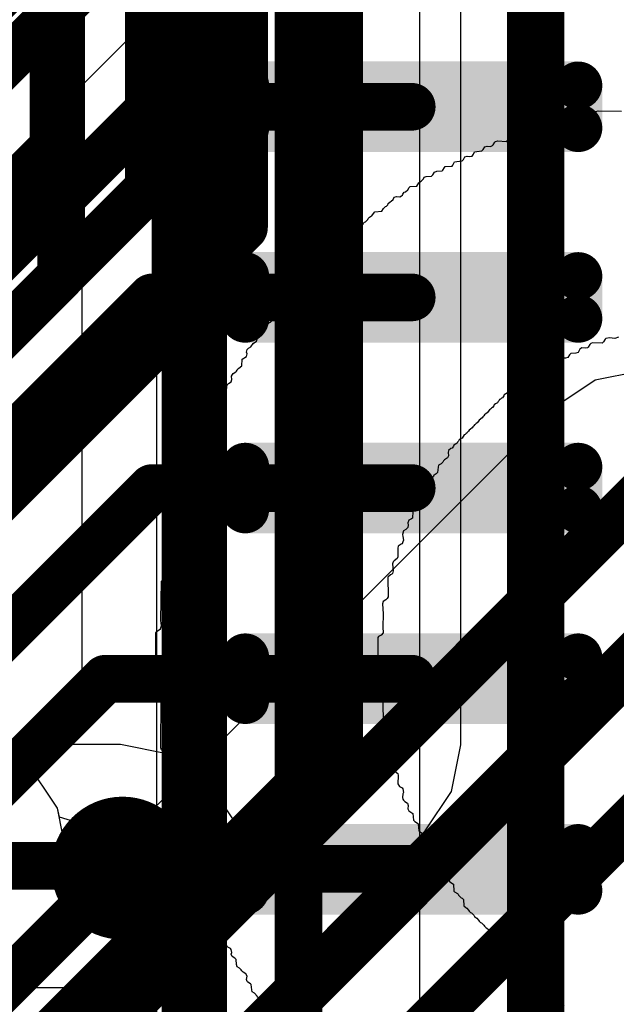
# Model space of a CAD drawing. Header units: millimetres. Extents: x -2 to 68, y -2 to 27.4.
# Tile 508 of 594: x 58.2 to 59.5, y 8.2 to 10.3. Entities that reach past the tile are written whole.
import ezdxf

# ---------------------------------------------------------------- set-up
doc = ezdxf.new("R2010")
doc.units = ezdxf.units.MM
for name, color, linetype in [('BottomLayer', 5, 'Continuous'), ('BottomPaste', 16, 'Continuous'), ('BottomSolder', 6, 'Continuous'), ('DrillGuide', 244, 'Continuous'), ('Mechanical10', 56, 'Continuous'), ('Mechanical6', 56, 'Continuous'), ('MidLayer1', 16, 'Continuous'), ('MidLayer2', 76, 'Continuous'), ('MidLayer3', 90, 'Continuous'), ('MidLayer4', 156, 'Continuous'), ('MidLayer5', 130, 'Continuous'), ('MidLayer6', 216, 'Continuous'), ('MidLayer7', 6, 'Continuous'), ('MidLayer8', 54, 'Continuous'), ('MultiLayer', 9, 'Continuous'), ('TopLayer', 1, 'Continuous'), ('TopSolder', 216, 'Continuous'), ('ViaHoleLayer', 16, 'Continuous')]:
    doc.layers.add(name, color=color, linetype=linetype)

# ---------------------------------------------------------------- blocks, each defined once
blk = doc.blocks.new('DF40C_80DP_0_4V_51__F_________1_B_291')
at = {"layer": 'BottomLayer', "const_width": 0.0504}
for points in [[(2.5302, -0.9404, 1), (2.5805, -0.9404, 1)], [(2.6195, -0.9404, 1), (2.6698, -0.9404, 1)], [(2.9302, -0.9404, 1), (2.9805, -0.9404, 1)], [(3.0195, -0.9404, 1), (3.0698, -0.9404, 1)], [(3.3302, -0.9404, 1), (3.3805, -0.9404, 1)], [(3.4195, -0.9404, 1), (3.4698, -0.9404, 1)], [(3.7302, -0.9404, 1), (3.7805, -0.9404, 1)], [(3.8195, -0.9404, 1), (3.8698, -0.9404, 1)], [(4.1302, -0.9404, 1), (4.1805, -0.9404, 1)], [(4.2195, -0.9404, 1), (4.2698, -0.9404, 1)], [(2.5302, -1.6396, 1), (2.5805, -1.6396, 1)], [(2.6195, -1.6396, 1), (2.6698, -1.6396, 1)], [(2.9302, -1.6396, 1), (2.9805, -1.6396, 1)], [(3.0195, -1.6396, 1), (3.0698, -1.6396, 1)], [(3.3302, -1.6396, 1), (3.3805, -1.6396, 1)], [(3.4195, -1.6396, 1), (3.4698, -1.6396, 1)], [(3.7302, -1.6396, 1), (3.7805, -1.6396, 1)], [(3.8195, -1.6396, 1), (3.8698, -1.6396, 1)], [(4.1302, -1.6396, 1), (4.1805, -1.6396, 1)], [(4.2195, -1.6396, 1), (4.2698, -1.6396, 1)]]:
    blk.add_lwpolyline(points, format="xyb", close=True, dxfattribs=at)
at = {"layer": 'BottomLayer'}
for points in [[(2.5554, -0.89), (2.5554, -1.69), (2.6446, -0.89), (2.6446, -1.69)], [(2.9554, -0.89), (2.9554, -1.69), (3.0446, -0.89), (3.0446, -1.69)], [(3.3554, -0.89), (3.3554, -1.69), (3.4446, -0.89), (3.4446, -1.69)], [(3.7554, -0.89), (3.7554, -1.69), (3.8446, -0.89), (3.8446, -1.69)], [(4.1554, -0.89), (4.1554, -1.69), (4.2446, -0.89), (4.2446, -1.69)], [(2.505, -0.9404), (2.505, -1.6396), (2.695, -0.9404), (2.695, -1.6396)], [(2.905, -0.9404), (2.905, -1.6396), (3.095, -0.9404), (3.095, -1.6396)], [(3.305, -0.9404), (3.305, -1.6396), (3.495, -0.9404), (3.495, -1.6396)], [(3.705, -0.9404), (3.705, -1.6396), (3.895, -0.9404), (3.895, -1.6396)], [(4.105, -0.9404), (4.105, -1.6396), (4.295, -0.9404), (4.295, -1.6396)]]:
    blk.add_solid(points, dxfattribs=at)
at = {"layer": 'BottomPaste', "const_width": 0.0504}
for points in [[(2.5302, -0.9404, 1), (2.5805, -0.9404, 1)], [(2.6195, -0.9404, 1), (2.6698, -0.9404, 1)], [(2.9302, -0.9404, 1), (2.9805, -0.9404, 1)], [(3.0195, -0.9404, 1), (3.0698, -0.9404, 1)], [(3.3302, -0.9404, 1), (3.3805, -0.9404, 1)], [(3.4195, -0.9404, 1), (3.4698, -0.9404, 1)], [(3.7302, -0.9404, 1), (3.7805, -0.9404, 1)], [(3.8195, -0.9404, 1), (3.8698, -0.9404, 1)], [(4.1302, -0.9404, 1), (4.1805, -0.9404, 1)], [(4.2195, -0.9404, 1), (4.2698, -0.9404, 1)], [(2.5302, -1.6396, 1), (2.5805, -1.6396, 1)], [(2.6195, -1.6396, 1), (2.6698, -1.6396, 1)], [(2.9302, -1.6396, 1), (2.9805, -1.6396, 1)], [(3.0195, -1.6396, 1), (3.0698, -1.6396, 1)], [(3.3302, -1.6396, 1), (3.3805, -1.6396, 1)], [(3.4195, -1.6396, 1), (3.4698, -1.6396, 1)], [(3.7302, -1.6396, 1), (3.7805, -1.6396, 1)], [(3.8195, -1.6396, 1), (3.8698, -1.6396, 1)], [(4.1302, -1.6396, 1), (4.1805, -1.6396, 1)], [(4.2195, -1.6396, 1), (4.2698, -1.6396, 1)]]:
    blk.add_lwpolyline(points, format="xyb", close=True, dxfattribs=at)
at = {"layer": 'BottomPaste'}
for points in [[(2.5554, -0.89), (2.5554, -1.69), (2.6446, -0.89), (2.6446, -1.69)], [(2.9554, -0.89), (2.9554, -1.69), (3.0446, -0.89), (3.0446, -1.69)], [(3.3554, -0.89), (3.3554, -1.69), (3.4446, -0.89), (3.4446, -1.69)], [(3.7554, -0.89), (3.7554, -1.69), (3.8446, -0.89), (3.8446, -1.69)], [(4.1554, -0.89), (4.1554, -1.69), (4.2446, -0.89), (4.2446, -1.69)], [(2.505, -0.9404), (2.505, -1.6396), (2.695, -0.9404), (2.695, -1.6396)], [(2.905, -0.9404), (2.905, -1.6396), (3.095, -0.9404), (3.095, -1.6396)], [(3.305, -0.9404), (3.305, -1.6396), (3.495, -0.9404), (3.495, -1.6396)], [(3.705, -0.9404), (3.705, -1.6396), (3.895, -0.9404), (3.895, -1.6396)], [(4.105, -0.9404), (4.105, -1.6396), (4.295, -0.9404), (4.295, -1.6396)]]:
    blk.add_solid(points, dxfattribs=at)
at = {"layer": 'BottomSolder', "const_width": 0.0504}
for points in [[(2.5302, -0.9404, 1), (2.5805, -0.9404, 1)], [(2.6195, -0.9404, 1), (2.6698, -0.9404, 1)], [(2.9302, -0.9404, 1), (2.9805, -0.9404, 1)], [(3.0195, -0.9404, 1), (3.0698, -0.9404, 1)], [(3.3302, -0.9404, 1), (3.3805, -0.9404, 1)], [(3.4195, -0.9404, 1), (3.4698, -0.9404, 1)], [(3.7302, -0.9404, 1), (3.7805, -0.9404, 1)], [(3.8195, -0.9404, 1), (3.8698, -0.9404, 1)], [(4.1302, -0.9404, 1), (4.1805, -0.9404, 1)], [(4.2195, -0.9404, 1), (4.2698, -0.9404, 1)], [(2.5302, -1.6396, 1), (2.5805, -1.6396, 1)], [(2.6195, -1.6396, 1), (2.6698, -1.6396, 1)], [(2.9302, -1.6396, 1), (2.9805, -1.6396, 1)], [(3.0195, -1.6396, 1), (3.0698, -1.6396, 1)], [(3.3302, -1.6396, 1), (3.3805, -1.6396, 1)], [(3.4195, -1.6396, 1), (3.4698, -1.6396, 1)], [(3.7302, -1.6396, 1), (3.7805, -1.6396, 1)], [(3.8195, -1.6396, 1), (3.8698, -1.6396, 1)], [(4.1302, -1.6396, 1), (4.1805, -1.6396, 1)], [(4.2195, -1.6396, 1), (4.2698, -1.6396, 1)]]:
    blk.add_lwpolyline(points, format="xyb", close=True, dxfattribs=at)
at = {"layer": 'BottomSolder'}
for points in [[(2.5554, -0.89), (2.5554, -1.69), (2.6446, -0.89), (2.6446, -1.69)], [(2.9554, -0.89), (2.9554, -1.69), (3.0446, -0.89), (3.0446, -1.69)], [(3.3554, -0.89), (3.3554, -1.69), (3.4446, -0.89), (3.4446, -1.69)], [(3.7554, -0.89), (3.7554, -1.69), (3.8446, -0.89), (3.8446, -1.69)], [(4.1554, -0.89), (4.1554, -1.69), (4.2446, -0.89), (4.2446, -1.69)], [(2.505, -0.9404), (2.505, -1.6396), (2.695, -0.9404), (2.695, -1.6396)], [(2.905, -0.9404), (2.905, -1.6396), (3.095, -0.9404), (3.095, -1.6396)], [(3.305, -0.9404), (3.305, -1.6396), (3.495, -0.9404), (3.495, -1.6396)], [(3.705, -0.9404), (3.705, -1.6396), (3.895, -0.9404), (3.895, -1.6396)], [(4.105, -0.9404), (4.105, -1.6396), (4.295, -0.9404), (4.295, -1.6396)]]:
    blk.add_solid(points, dxfattribs=at)
at = {"layer": 'Mechanical10', "const_width": 0.12}
blk.add_lwpolyline([(8.86, -1.03), (-8.86, -1.03)], dxfattribs=at)
at = {"layer": 'Mechanical6', "const_width": 0.05}
blk.add_lwpolyline([(8.395, -1.79), (-8.395, -1.79)], dxfattribs=at)

msp = doc.modelspace()

# ---------------------------------------------------------------- linework, layer by layer
at = {"layer": 'BottomLayer', "const_width": 0.1}
for points in [[(58.0346, 10.0446), (58.49, 10.5)], [(57.7616, 9.3716), (58.49, 10.1)], [(58.49, 10.1), (59.035, 10.1)], [(57.9616, 9.1716), (58.49, 9.7)], [(58.49, 9.7), (59.035, 9.7)], [(57.3528, 8.1628), (58.49, 9.3)], [(58.49, 9.3), (59.035, 9.3)], [(57.5593, 8.0672), (58.3921, 8.9)], [(58.3921, 8.9), (58.49, 8.9)], [(58.49, 8.9), (59.035, 8.9)], [(57.8, 7.8744), (58.4281, 8.5025)], [(58.4281, 8.5025), (58.4293, 8.5013)], [(58.4293, 8.5013), (59.0337, 8.5013)], [(59.0337, 8.5013), (59.035, 8.5)]]:
    msp.add_lwpolyline(points, dxfattribs=at)
at = {"layer": 'BottomLayer'}
for points, const_width in [([(58.465, 10.1, 1), (58.515, 10.1, 1)], 0.05), ([(58.465, 10.1, 1), (58.515, 10.1, 1)], 0.05), ([(59.01, 10.1, 1), (59.06, 10.1, 1)], 0.05), ([(58.465, 9.7, 1), (58.515, 9.7, 1)], 0.05), ([(58.465, 9.7, 1), (58.515, 9.7, 1)], 0.05), ([(59.01, 9.7, 1), (59.06, 9.7, 1)], 0.05), ([(58.465, 9.3, 1), (58.515, 9.3, 1)], 0.05), ([(58.465, 9.3, 1), (58.515, 9.3, 1)], 0.05), ([(59.01, 9.3, 1), (59.06, 9.3, 1)], 0.05), ([(58.3671, 8.9, 1), (58.4171, 8.9, 1)], 0.05), ([(58.3671, 8.9, 1), (58.4171, 8.9, 1)], 0.05), ([(58.465, 8.9, 1), (58.515, 8.9, 1)], 0.05), ([(58.465, 8.9, 1), (58.515, 8.9, 1)], 0.05), ([(59.01, 8.9, 1), (59.06, 8.9, 1)], 0.05), ([(58.3531, 8.5025, 1), (58.5031, 8.5025, 1)], 0.15), ([(58.4031, 8.5025, 1), (58.4531, 8.5025, 1)], 0.05), ([(58.4031, 8.5025, 1), (58.4531, 8.5025, 1)], 0.05), ([(58.4043, 8.5013, 1), (58.4543, 8.5013, 1)], 0.05), ([(58.4043, 8.5013, 1), (58.4543, 8.5013, 1)], 0.05), ([(59.0087, 8.5013, 1), (59.0587, 8.5013, 1)], 0.05), ([(59.0087, 8.5013, 1), (59.0587, 8.5013, 1)], 0.05), ([(59.01, 8.5, 1), (59.06, 8.5, 1)], 0.05)]:
    msp.add_lwpolyline(points, format="xyb", close=True, dxfattribs=dict(at, const_width=const_width))
at = {"layer": 'DrillGuide', "const_width": 0.05}
msp.add_lwpolyline([(58.4031, 8.5025, 1), (58.4531, 8.5025, 1)], format="xyb", close=True, dxfattribs=at)
at = {"layer": 'MidLayer1'}
for p, q in [((58.2254, 8.728), (58.1262, 8.7943)), ((58.2917, 8.6287), (58.2254, 8.728)), ((58.315, 8.5117), (58.2917, 8.6287)), ((58.2917, 8.3946), (58.315, 8.5117)), ((58.2254, 8.2954), (58.2917, 8.3946)), ((58.1262, 8.2291), (58.2254, 8.2954))]:
    msp.add_line(p, q, dxfattribs=at)
at = {"layer": 'MidLayer2'}
for p, q in [((57.3931, 9.1951), (58.8334, 10.6354)), ((59.5175, 9.5459), (59.4199, 9.5265)), ((59.4199, 9.5265), (59.3372, 9.4712)), ((59.3372, 9.4712), (58.4334, 8.5674)), ((58.2254, 8.728), (58.1262, 8.7943)), ((58.4579, 7.5297), (59.6707, 8.7426)), ((58.2917, 8.6287), (58.2254, 8.728)), ((58.2956, 8.6092), (58.2917, 8.6287)), ((58.4334, 8.5674), (58.2956, 8.6092))]:
    msp.add_line(p, q, dxfattribs=at)
at = {"layer": 'MidLayer2', "const_width": 0.1}
for points in [[(57.2129, 9.3754), (58.6532, 10.8157)], [(58.1764, 7.9499), (59.5175, 9.291)], [(58.2777, 7.71), (59.632, 9.0644)]]:
    msp.add_lwpolyline(points, dxfattribs=at)
at = {"layer": 'MidLayer3', "const_width": 0.1}
for points in [[(58.299, 9.745), (58.299, 15.181)], [(58.539, 9.6456), (58.539, 15.0816)], [(55.4364, 6.8824), (58.299, 9.745)], [(55.5358, 6.6424), (58.539, 9.6456)], [(56.1107, 5.5567), (59.8118, 9.2578)], [(56.2347, 5.3413), (60.045, 9.1516)]]:
    msp.add_lwpolyline(points, dxfattribs=at)
at = {"layer": 'MidLayer3', "const_width": 0.05}
for points in [[(58.274, 9.745, 1), (58.324, 9.745, 1)], [(58.274, 9.745, 1), (58.324, 9.745, 1)], [(58.514, 9.6456, 1), (58.564, 9.6456, 1)], [(58.514, 9.6456, 1), (58.564, 9.6456, 1)]]:
    msp.add_lwpolyline(points, format="xyb", close=True, dxfattribs=at)
at = {"layer": 'MidLayer4'}
for p, q in [((58.4235, 8.762), (58.1745, 8.762)), ((58.521, 8.7426), (58.4235, 8.762)), ((58.6037, 8.6873), (58.521, 8.7426)), ((58.6083, 8.6827), (58.6037, 8.6873)), ((58.6636, 8.6), (58.6083, 8.6827)), ((58.683, 8.5025), (58.6636, 8.6)), ((58.6636, 8.405), (58.683, 8.5025)), ((58.6083, 8.3223), (58.6636, 8.405)), ((58.5256, 8.267), (58.6083, 8.3223)), ((58.4281, 8.2476), (58.5256, 8.267)), ((58.1608, 8.2522), (58.405, 8.2522)), ((58.405, 8.2522), (58.4281, 8.2476))]:
    msp.add_line(p, q, dxfattribs=at)
for points, const_width in [([(58.3531, 8.5025, 1), (58.5031, 8.5025, 1)], 0.15), ([(58.3985, 8.5071, 1), (58.4485, 8.5071, 1)], 0.05), ([(58.3985, 8.5071, 1), (58.4485, 8.5071, 1)], 0.05), ([(58.4031, 8.5025, 1), (58.4531, 8.5025, 1)], 0.05)]:
    msp.add_lwpolyline(points, format="xyb", close=True, dxfattribs=dict(at, const_width=const_width))
at = {"layer": 'MidLayer4', "const_width": 0.1}
for points in [[(58.0137, 8.5071), (58.4235, 8.5071)], [(58.4235, 8.5071), (58.4281, 8.5025)]]:
    msp.add_lwpolyline(points, dxfattribs=at)
at = {"layer": 'MidLayer5'}
for p, q in [((58.3423, 16.6219), (58.3423, 8.7816)), ((59.0521, 6.8629), (59.0521, 11.1464)), ((58.2153, 8.7347), (58.1262, 8.7943)), ((58.3423, 8.7816), (58.2656, 8.7464)), ((58.2656, 8.7464), (58.2153, 8.7347))]:
    msp.add_line(p, q, dxfattribs=at)
at = {"layer": 'MidLayer5', "const_width": 0.1}
for points in [[(58.7972, 4.4722), (58.7972, 16.8104)], [(58.5972, 4.555), (58.5972, 16.7275)]]:
    msp.add_lwpolyline(points, dxfattribs=at)
at = {"layer": 'MidLayer6'}
for p, q in [((59.1379, 8.761), (59.1379, 10.6044)), ((59.1185, 8.6634), (59.1379, 8.761)), ((59.0632, 8.5807), (59.1185, 8.6634)), ((56.9955, 6.5129), (59.0632, 8.5807))]:
    msp.add_line(p, q, dxfattribs=at)
at = {"layer": 'MidLayer6', "const_width": 0.1}
for points in [[(58.283, 10.0123), (58.283, 12.783)], [(58.483, 9.9295), (58.483, 12.405)], [(58.683, 9.8466), (58.683, 12.11)], [(58.883, 8.761), (58.883, 10.71)], [(57.6957, 9.425), (58.283, 10.0123)], [(57.7785, 9.225), (58.483, 9.9295)], [(57.8614, 9.025), (58.683, 9.8466)], [(56.8152, 6.6932), (58.883, 8.761)]]:
    msp.add_lwpolyline(points, dxfattribs=at)
at = {"layer": 'MidLayer6', "const_width": 0.05}
for points in [[(58.258, 10.0123, 1), (58.308, 10.0123, 1)], [(58.258, 10.0123, 1), (58.308, 10.0123, 1)], [(58.458, 9.9295, 1), (58.508, 9.9295, 1)], [(58.458, 9.9295, 1), (58.508, 9.9295, 1)], [(58.658, 9.8466, 1), (58.708, 9.8466, 1)], [(58.658, 9.8466, 1), (58.708, 9.8466, 1)], [(58.858, 8.761, 1), (58.908, 8.761, 1)], [(58.858, 8.761, 1), (58.908, 8.761, 1)]]:
    msp.add_lwpolyline(points, format="xyb", close=True, dxfattribs=at)
at = {"layer": 'MidLayer7'}
for p, q in [((58.2254, 8.728), (58.1262, 8.7943)), ((58.2917, 8.6287), (58.2254, 8.728)), ((58.315, 8.5117), (58.2917, 8.6287)), ((58.2917, 8.3946), (58.315, 8.5117)), ((58.2254, 8.2954), (58.2917, 8.3946)), ((58.1262, 8.2291), (58.2254, 8.2954))]:
    msp.add_line(p, q, dxfattribs=at)
at = {"layer": 'MidLayer8'}
for p, q in [((58.2254, 8.728), (58.1262, 8.7943)), ((58.2917, 8.6287), (58.2254, 8.728)), ((58.315, 8.5117), (58.2917, 8.6287)), ((58.2917, 8.3946), (58.315, 8.5117)), ((58.2254, 8.2954), (58.2917, 8.3946)), ((58.1262, 8.2291), (58.2254, 8.2954))]:
    msp.add_line(p, q, dxfattribs=at)
at = {"layer": 'MultiLayer', "const_width": 0.15}
msp.add_lwpolyline([(58.3531, 8.5025, 1), (58.5031, 8.5025, 1)], format="xyb", close=True, dxfattribs=at)
at = {"layer": 'TopLayer'}
msp.add_line((58.5, 3.892), (58.5, 12.9467), dxfattribs=at)
at = {"layer": 'TopSolder'}
for p, q in [((59.415, 10.0814), (59.4177, 10.0841)), ((59.4177, 10.0841), (59.4188, 10.0863)), ((59.4188, 10.0863), (59.4216, 10.0902)), ((59.4216, 10.0902), (59.426, 10.0913)), ((59.426, 10.0913), (59.475, 10.0907)), ((59.329, 10.0593), (59.3329, 10.0621)), ((59.3329, 10.0621), (59.3362, 10.0676)), ((59.3362, 10.0676), (59.3389, 10.0703)), ((59.3389, 10.0703), (59.3593, 10.0698)), ((59.3593, 10.0698), (59.3632, 10.0714)), ((59.3632, 10.0714), (59.3648, 10.0731)), ((59.3648, 10.0731), (59.3681, 10.0786)), ((59.3681, 10.0786), (59.3698, 10.0803)), ((59.3698, 10.0803), (59.3742, 10.0814)), ((59.3742, 10.0814), (59.3885, 10.0803)), ((59.3885, 10.0803), (59.415, 10.0814)), ((59.2574, 10.0395), (59.259, 10.0411)), ((59.259, 10.0411), (59.2623, 10.0466)), ((59.2623, 10.0466), (59.264, 10.0483)), ((59.264, 10.0483), (59.2684, 10.0494)), ((59.2684, 10.0494), (59.286, 10.0483)), ((59.286, 10.0483), (59.291, 10.0522)), ((59.291, 10.0522), (59.2943, 10.0577)), ((59.2943, 10.0577), (59.2959, 10.0593)), ((59.2959, 10.0593), (59.3031, 10.0599)), ((59.3031, 10.0599), (59.329, 10.0593)), ((59.2045, 10.0185), (59.2061, 10.0202)), ((59.2061, 10.0202), (59.2094, 10.0257)), ((59.2094, 10.0257), (59.2111, 10.0274)), ((59.2111, 10.0274), (59.2155, 10.0285)), ((59.2155, 10.0285), (59.2331, 10.0274)), ((59.2331, 10.0274), (59.2381, 10.0312)), ((59.2381, 10.0312), (59.2414, 10.0367)), ((59.2414, 10.0367), (59.2431, 10.0384)), ((59.2431, 10.0384), (59.2574, 10.0395)), ((59.1632, 9.9982), (59.1643, 10.0004)), ((59.1643, 10.0004), (59.167, 10.0053)), ((59.167, 10.0053), (59.1714, 10.0064)), ((59.1714, 10.0064), (59.1824, 10.0075)), ((59.1824, 10.0075), (59.1852, 10.0103)), ((59.1852, 10.0103), (59.1885, 10.0158)), ((59.1885, 10.0158), (59.1935, 10.0174)), ((59.1935, 10.0174), (59.2006, 10.0169)), ((59.2006, 10.0169), (59.2045, 10.0185)), ((59.1213, 9.9772), (59.1251, 9.9844)), ((59.1251, 9.9844), (59.1296, 9.9855)), ((59.1296, 9.9855), (59.1406, 9.9866)), ((59.1406, 9.9866), (59.1433, 9.9893)), ((59.1433, 9.9893), (59.1466, 9.9949)), ((59.1466, 9.9949), (59.1516, 9.9965)), ((59.1516, 9.9965), (59.156, 9.9954)), ((59.156, 9.9954), (59.1615, 9.9965)), ((59.1615, 9.9965), (59.1632, 9.9982)), ((59.0794, 9.9574), (59.0827, 9.9629)), ((59.0827, 9.9629), (59.0877, 9.9646)), ((59.0877, 9.9646), (59.0987, 9.9657)), ((59.0987, 9.9657), (59.1004, 9.9673)), ((59.1004, 9.9673), (59.1037, 9.9728)), ((59.1037, 9.9728), (59.1053, 9.9745)), ((59.1053, 9.9745), (59.1196, 9.9756)), ((59.1196, 9.9756), (59.1213, 9.9772)), ((59.0458, 9.9337), (59.0502, 9.9403)), ((59.0502, 9.9403), (59.0524, 9.9425)), ((59.0524, 9.9425), (59.0546, 9.9436)), ((59.0546, 9.9436), (59.0596, 9.9486)), ((59.0596, 9.9486), (59.0612, 9.9524)), ((59.0612, 9.9524), (59.0656, 9.9535)), ((59.0656, 9.9535), (59.0767, 9.9546)), ((59.0767, 9.9546), (59.0794, 9.9574)), ((59.0155, 9.9144), (59.0166, 9.9166)), ((59.0166, 9.9166), (59.0194, 9.9205)), ((59.0194, 9.9205), (59.0216, 9.9216)), ((59.0216, 9.9216), (59.0265, 9.9254)), ((59.0265, 9.9254), (59.0298, 9.9309)), ((59.0298, 9.9309), (59.0315, 9.9326)), ((59.0315, 9.9326), (59.0458, 9.9337)), ((58.9846, 9.8946), (58.9857, 9.8968)), ((58.9857, 9.8968), (58.9896, 9.9006)), ((58.9896, 9.9006), (58.9918, 9.9017)), ((58.9918, 9.9017), (58.9957, 9.9056)), ((58.9957, 9.9056), (58.9984, 9.9106)), ((58.9984, 9.9106), (59.0028, 9.9117)), ((59.0028, 9.9117), (59.01, 9.9111)), ((59.01, 9.9111), (59.0138, 9.9128)), ((59.0138, 9.9128), (59.0155, 9.9144)), ((58.9527, 9.8736), (58.9576, 9.8797)), ((58.9576, 9.8797), (58.972, 9.8808)), ((58.972, 9.8808), (58.9758, 9.8869)), ((58.9758, 9.8869), (58.9797, 9.8907)), ((58.9797, 9.8907), (58.9819, 9.8918)), ((58.9819, 9.8918), (58.9846, 9.8946)), ((58.9329, 9.8538), (58.934, 9.856)), ((58.934, 9.856), (58.9356, 9.8577)), ((58.9356, 9.8577), (58.9378, 9.8588)), ((58.9378, 9.8588), (58.9428, 9.8637)), ((58.9428, 9.8637), (58.9439, 9.8659)), ((58.9439, 9.8659), (58.9466, 9.8687)), ((58.9466, 9.8687), (58.9488, 9.8698)), ((58.9488, 9.8698), (58.9516, 9.8714)), ((58.9516, 9.8714), (58.9527, 9.8736)), ((58.8998, 9.8307), (58.9031, 9.8362)), ((58.9031, 9.8362), (58.9081, 9.8378)), ((58.9081, 9.8378), (58.9158, 9.8367)), ((58.9158, 9.8367), (58.9207, 9.8406)), ((58.9207, 9.8406), (58.924, 9.8461)), ((58.924, 9.8461), (58.9257, 9.8477)), ((58.9257, 9.8477), (58.9279, 9.8488)), ((58.9279, 9.8488), (58.9329, 9.8538)), ((58.88, 9.8119), (58.8849, 9.8169)), ((58.8849, 9.8169), (58.8871, 9.818)), ((58.8871, 9.818), (58.8888, 9.8196)), ((58.8888, 9.8196), (58.8899, 9.8218)), ((58.8899, 9.8218), (58.8948, 9.8268)), ((58.8948, 9.8268), (58.897, 9.8279)), ((58.897, 9.8279), (58.8998, 9.8307)), ((58.8579, 9.7899), (58.864, 9.796)), ((58.864, 9.796), (58.8662, 9.7971)), ((58.8662, 9.7971), (58.8678, 9.7987)), ((58.8678, 9.7987), (58.8689, 9.8009)), ((58.8689, 9.8009), (58.8739, 9.8059)), ((58.8739, 9.8059), (58.8761, 9.807)), ((58.8761, 9.807), (58.8789, 9.8097)), ((58.8789, 9.8097), (58.88, 9.8119)), ((58.837, 9.769), (58.8419, 9.7739)), ((58.8419, 9.7739), (58.8441, 9.775)), ((58.8441, 9.775), (58.8469, 9.7778)), ((58.8469, 9.7778), (58.848, 9.78)), ((58.848, 9.78), (58.853, 9.7849)), ((58.853, 9.7849), (58.8552, 9.786)), ((58.8552, 9.786), (58.8568, 9.7877)), ((58.8568, 9.7877), (58.8579, 9.7899)), ((58.816, 9.748), (58.821, 9.753)), ((58.821, 9.753), (58.8232, 9.7541)), ((58.8232, 9.7541), (58.826, 9.7568)), ((58.826, 9.7568), (58.8271, 9.759)), ((58.8271, 9.759), (58.832, 9.764)), ((58.832, 9.764), (58.8342, 9.7651)), ((58.8342, 9.7651), (58.8359, 9.7667)), ((58.8359, 9.7667), (58.837, 9.769)), ((58.7951, 9.7271), (58.8001, 9.732)), ((58.8001, 9.732), (58.8023, 9.7331)), ((58.8023, 9.7331), (58.8039, 9.7348)), ((58.8039, 9.7348), (58.805, 9.737)), ((58.805, 9.737), (58.8111, 9.7431)), ((58.8111, 9.7431), (58.8133, 9.7442)), ((58.8133, 9.7442), (58.8149, 9.7458)), ((58.8149, 9.7458), (58.816, 9.748)), ((58.7841, 9.7072), (58.7852, 9.7183)), ((58.7852, 9.7183), (58.7868, 9.7199)), ((58.7868, 9.7199), (58.7924, 9.7232)), ((58.7924, 9.7232), (58.794, 9.7249)), ((58.794, 9.7249), (58.7951, 9.7271)), ((58.7659, 9.688), (58.7681, 9.6891)), ((58.7681, 9.6891), (58.7742, 9.6951)), ((58.7742, 9.6951), (58.7753, 9.6973)), ((58.7753, 9.6973), (58.7769, 9.699)), ((58.7769, 9.699), (58.7791, 9.7001)), ((58.7791, 9.7001), (58.783, 9.7028)), ((58.783, 9.7028), (58.7841, 9.7072)), ((58.7472, 9.6681), (58.7499, 9.6698)), ((58.7499, 9.6698), (58.751, 9.672)), ((58.751, 9.672), (58.7532, 9.6742)), ((58.7532, 9.6742), (58.7543, 9.6764)), ((58.7543, 9.6764), (58.756, 9.678)), ((58.756, 9.678), (58.7582, 9.6791)), ((58.7582, 9.6791), (58.7631, 9.6841)), ((58.7631, 9.6841), (58.7643, 9.6863)), ((58.7643, 9.6863), (58.7659, 9.688)), ((58.7362, 9.6472), (58.7384, 9.6483)), ((58.7384, 9.6483), (58.7411, 9.651)), ((58.7411, 9.6588), (58.7422, 9.6643)), ((58.7422, 9.6555), (58.7411, 9.6588)), ((58.7411, 9.651), (58.7422, 9.6555)), ((58.7422, 9.6643), (58.745, 9.667)), ((58.745, 9.667), (58.7472, 9.6681)), ((58.7114, 9.6235), (58.7174, 9.6274)), ((58.7174, 9.6274), (58.7202, 9.6301)), ((58.7202, 9.6301), (58.7213, 9.6323)), ((58.7213, 9.6323), (58.7251, 9.6362)), ((58.7251, 9.6362), (58.7273, 9.6373)), ((58.7273, 9.6373), (58.7312, 9.6411)), ((58.7312, 9.6411), (58.7323, 9.6433)), ((58.7323, 9.6433), (58.7362, 9.6472)), ((58.702, 9.6031), (58.7092, 9.6081)), ((58.7092, 9.6081), (58.7103, 9.6125)), ((58.7097, 9.6196), (58.7114, 9.6235)), ((58.7103, 9.6125), (58.7097, 9.6196)), ((59.4376, 9.607), (59.4348, 9.6042)), ((59.4409, 9.6125), (59.4376, 9.607)), ((59.4425, 9.6141), (59.4409, 9.6125)), ((59.4502, 9.6152), (59.4425, 9.6141)), ((59.4612, 9.6141), (59.4502, 9.6152)), ((59.469, 9.6163), (59.4612, 9.6141)), ((58.6882, 9.5849), (58.6893, 9.5904)), ((58.6893, 9.5904), (58.6921, 9.5932)), ((58.6921, 9.5932), (58.6976, 9.5965)), ((58.6976, 9.5965), (58.702, 9.6031)), ((59.388, 9.5915), (59.3841, 9.5844)), ((59.3918, 9.5943), (59.388, 9.5915)), ((59.4001, 9.5937), (59.3918, 9.5943)), ((59.4039, 9.5943), (59.4001, 9.5937)), ((59.4056, 9.5959), (59.4039, 9.5943)), ((59.4089, 9.6015), (59.4056, 9.5959)), ((59.4106, 9.6031), (59.4089, 9.6015)), ((59.4144, 9.6048), (59.4106, 9.6031)), ((59.4348, 9.6042), (59.4144, 9.6048)), ((58.6783, 9.5563), (58.6794, 9.5706)), ((58.6794, 9.5706), (58.6882, 9.5761)), ((58.6893, 9.5816), (58.6882, 9.5849)), ((58.6882, 9.5761), (58.6893, 9.5816)), ((59.3466, 9.5712), (59.3422, 9.5634)), ((59.3505, 9.5728), (59.3466, 9.5712)), ((59.3577, 9.5723), (59.3505, 9.5728)), ((59.3626, 9.5739), (59.3577, 9.5723)), ((59.3659, 9.5794), (59.3626, 9.5739)), ((59.3687, 9.5822), (59.3659, 9.5794)), ((59.3797, 9.5833), (59.3687, 9.5822)), ((59.3841, 9.5844), (59.3797, 9.5833)), ((58.6656, 9.5436), (58.6673, 9.5453)), ((58.6673, 9.5453), (58.6684, 9.5475)), ((58.6684, 9.5475), (58.67, 9.5502)), ((58.67, 9.5502), (58.6722, 9.5513)), ((58.6722, 9.5513), (58.6783, 9.5563)), ((59.3031, 9.5486), (59.2998, 9.5431)), ((59.3048, 9.5502), (59.3031, 9.5486)), ((59.3158, 9.5513), (59.3048, 9.5502)), ((59.3207, 9.553), (59.3158, 9.5513)), ((59.324, 9.5585), (59.3207, 9.553)), ((59.3268, 9.5612), (59.324, 9.5585)), ((59.3378, 9.5623), (59.3268, 9.5612)), ((59.3422, 9.5634), (59.3378, 9.5623)), ((58.6557, 9.5227), (58.6574, 9.5276)), ((58.6568, 9.5348), (58.6585, 9.5386)), ((58.6574, 9.5276), (58.6568, 9.5348)), ((58.6585, 9.5386), (58.6601, 9.5403)), ((58.6601, 9.5403), (58.6656, 9.5436)), ((59.2728, 9.5293), (59.269, 9.5232)), ((59.2871, 9.5304), (59.2728, 9.5293)), ((59.2921, 9.5364), (59.2871, 9.5304)), ((59.2932, 9.5386), (59.2921, 9.5364)), ((59.2959, 9.5403), (59.2932, 9.5386)), ((59.2982, 9.5414), (59.2959, 9.5403)), ((59.2998, 9.5431), (59.2982, 9.5414)), ((58.6452, 9.5012), (58.6463, 9.5056)), ((58.6463, 9.5056), (58.6474, 9.5166)), ((58.6474, 9.5166), (58.6502, 9.5194)), ((58.6502, 9.5194), (58.6557, 9.5227)), ((59.2392, 9.5056), (59.2359, 9.5001)), ((59.242, 9.5083), (59.2392, 9.5056)), ((59.2563, 9.5094), (59.242, 9.5083)), ((59.259, 9.5133), (59.2563, 9.5094)), ((59.2601, 9.5155), (59.259, 9.5133)), ((59.2629, 9.5183), (59.2601, 9.5155)), ((59.2651, 9.5194), (59.2629, 9.5183)), ((59.269, 9.5232), (59.2651, 9.5194)), ((58.6348, 9.4808), (58.6364, 9.4857)), ((58.6353, 9.4902), (58.6364, 9.4957)), ((58.6364, 9.4857), (58.6353, 9.4902)), ((58.6364, 9.4957), (58.6381, 9.4973)), ((58.6381, 9.4973), (58.6452, 9.5012)), ((59.2183, 9.4835), (59.2161, 9.4813)), ((59.2194, 9.4857), (59.2183, 9.4835)), ((59.221, 9.4863), (59.2194, 9.4857)), ((59.2232, 9.4885), (59.221, 9.4863)), ((59.2254, 9.4896), (59.2232, 9.4885)), ((59.2282, 9.4935), (59.2254, 9.4896)), ((59.2293, 9.4957), (59.2282, 9.4935)), ((59.2359, 9.5001), (59.2293, 9.4957)), ((58.6243, 9.4593), (58.6254, 9.4637)), ((58.6254, 9.4637), (58.6265, 9.4747)), ((58.6265, 9.4747), (58.6293, 9.4775)), ((58.6293, 9.4775), (58.6348, 9.4808)), ((59.1979, 9.4643), (59.1935, 9.4576)), ((59.2001, 9.4654), (59.1979, 9.4643)), ((59.2023, 9.4676), (59.2001, 9.4654)), ((59.2045, 9.4687), (59.2023, 9.4676)), ((59.2072, 9.4725), (59.2045, 9.4687)), ((59.2083, 9.4747), (59.2072, 9.4725)), ((59.2111, 9.4764), (59.2083, 9.4747)), ((59.215, 9.4791), (59.2111, 9.4764)), ((59.2161, 9.4813), (59.215, 9.4791)), ((58.6144, 9.4395), (58.6155, 9.4538)), ((58.6155, 9.4538), (58.6171, 9.4554)), ((58.6171, 9.4554), (58.6243, 9.4593)), ((59.1764, 9.4428), (59.1753, 9.4406)), ((59.183, 9.4472), (59.1764, 9.4428)), ((59.1841, 9.4494), (59.183, 9.4472)), ((59.1863, 9.4516), (59.1841, 9.4494)), ((59.1874, 9.4538), (59.1863, 9.4516)), ((59.1913, 9.4565), (59.1874, 9.4538)), ((59.1935, 9.4576), (59.1913, 9.4565)), ((58.6028, 9.4169), (58.6045, 9.4218)), ((58.6039, 9.429), (58.6056, 9.4329)), ((58.6045, 9.4218), (58.6039, 9.429)), ((58.6056, 9.4329), (58.6072, 9.4345)), ((58.6072, 9.4345), (58.6127, 9.4378)), ((58.6127, 9.4378), (58.6144, 9.4395)), ((59.1554, 9.4218), (59.1543, 9.4196)), ((59.1582, 9.4235), (59.1554, 9.4218)), ((59.1621, 9.4262), (59.1582, 9.4235)), ((59.1632, 9.4284), (59.1621, 9.4262)), ((59.1654, 9.4306), (59.1632, 9.4284)), ((59.1665, 9.4329), (59.1654, 9.4306)), ((59.1681, 9.4334), (59.1665, 9.4329)), ((59.1703, 9.4356), (59.1681, 9.4334)), ((59.1725, 9.4367), (59.1703, 9.4356)), ((59.1753, 9.4406), (59.1725, 9.4367)), ((58.5923, 9.4053), (58.5934, 9.4086)), ((58.5934, 9.3976), (58.5923, 9.4053)), ((58.5934, 9.4086), (58.5945, 9.4108)), ((58.5945, 9.4108), (58.5973, 9.4136)), ((58.5973, 9.4136), (58.6028, 9.4169)), ((59.1345, 9.4009), (59.1334, 9.3987)), ((59.1384, 9.4037), (59.1345, 9.4009)), ((59.1406, 9.4048), (59.1384, 9.4037)), ((59.145, 9.4114), (59.1406, 9.4048)), ((59.1472, 9.4125), (59.145, 9.4114)), ((59.1494, 9.4147), (59.1472, 9.4125)), ((59.1516, 9.4158), (59.1494, 9.4147)), ((59.1521, 9.4174), (59.1516, 9.4158)), ((59.1543, 9.4196), (59.1521, 9.4174)), ((58.5835, 9.3789), (58.5863, 9.3816)), ((58.5863, 9.3816), (58.5918, 9.3849)), ((58.5918, 9.3849), (58.5934, 9.3866)), ((58.5945, 9.3943), (58.5934, 9.3976)), ((58.5934, 9.3866), (58.5945, 9.3943)), ((59.1174, 9.3827), (59.1125, 9.3789)), ((59.1196, 9.3838), (59.1174, 9.3827)), ((59.1224, 9.3877), (59.1196, 9.3838)), ((59.1235, 9.3899), (59.1224, 9.3877)), ((59.1301, 9.3943), (59.1235, 9.3899)), ((59.1312, 9.3965), (59.1301, 9.3943)), ((59.1334, 9.3987), (59.1312, 9.3965)), ((58.572, 9.3552), (58.5764, 9.3607)), ((58.5764, 9.3607), (58.5786, 9.3618)), ((58.5786, 9.3618), (58.5824, 9.3645)), ((58.5824, 9.3733), (58.5835, 9.3789)), ((58.5835, 9.37), (58.5824, 9.3733)), ((58.5824, 9.3645), (58.5835, 9.37)), ((59.1037, 9.359), (59.1015, 9.3568)), ((59.1103, 9.3634), (59.1037, 9.359)), ((59.1119, 9.3673), (59.1103, 9.3634)), ((59.1125, 9.3789), (59.1114, 9.3744)), ((59.1114, 9.3744), (59.1119, 9.3673)), ((58.5725, 9.337), (58.572, 9.3552)), ((59.0904, 9.3436), (59.0893, 9.3326)), ((59.0915, 9.348), (59.0904, 9.3436)), ((59.0943, 9.3497), (59.0915, 9.348)), ((59.0965, 9.3508), (59.0943, 9.3497)), ((59.1004, 9.3546), (59.0965, 9.3508)), ((59.1015, 9.3568), (59.1004, 9.3546)), ((58.5615, 9.3171), (58.5626, 9.326)), ((58.5626, 9.326), (58.5653, 9.3287)), ((58.5653, 9.3287), (58.5675, 9.3298)), ((58.5675, 9.3298), (58.5714, 9.3326)), ((58.5714, 9.3326), (58.5725, 9.337)), ((59.0745, 9.3188), (59.0695, 9.3149)), ((59.0767, 9.3199), (59.0745, 9.3188)), ((59.0805, 9.3249), (59.0767, 9.3199)), ((59.0816, 9.3271), (59.0805, 9.3249)), ((59.0844, 9.3287), (59.0816, 9.3271)), ((59.0866, 9.3298), (59.0844, 9.3287)), ((59.0893, 9.3326), (59.0866, 9.3298)), ((58.5505, 9.2918), (58.5543, 9.2968)), ((58.5543, 9.2968), (58.5598, 9.3001)), ((58.5598, 9.3001), (58.5615, 9.3017)), ((58.5626, 9.3094), (58.5615, 9.3171)), ((58.5615, 9.3017), (58.5626, 9.3094)), ((59.0667, 9.299), (59.0612, 9.2957)), ((59.0684, 9.3006), (59.0667, 9.299)), ((59.0695, 9.3149), (59.0684, 9.3006)), ((58.5516, 9.2742), (58.5505, 9.2918)), ((59.0574, 9.2786), (59.0486, 9.2731)), ((59.059, 9.2824), (59.0574, 9.2786)), ((59.0596, 9.294), (59.0585, 9.2896)), ((59.0585, 9.2896), (59.059, 9.2824)), ((59.0612, 9.2957), (59.0596, 9.294)), ((58.5406, 9.2609), (58.5433, 9.2648)), ((58.5411, 9.2339), (58.5406, 9.2609)), ((58.5433, 9.2648), (58.5488, 9.2681)), ((58.5488, 9.2681), (58.5505, 9.2698)), ((58.5505, 9.2698), (58.5516, 9.2742)), ((59.0447, 9.256), (59.0392, 9.2527)), ((59.0475, 9.2587), (59.0447, 9.256)), ((59.0486, 9.2731), (59.0475, 9.2587)), ((59.0348, 9.2351), (59.0287, 9.2323)), ((59.0364, 9.2367), (59.0348, 9.2351)), ((59.0375, 9.251), (59.0364, 9.2367)), ((59.0392, 9.2527), (59.0375, 9.251)), ((58.5295, 9.218), (58.5334, 9.2229)), ((58.5301, 9.2064), (58.5295, 9.218)), ((58.5334, 9.2229), (58.5389, 9.2262)), ((58.5389, 9.2262), (58.5406, 9.2279)), ((58.5406, 9.2279), (58.5411, 9.2339)), ((59.0265, 9.2169), (59.0227, 9.213)), ((59.0287, 9.2323), (59.0265, 9.2268)), ((59.0265, 9.2268), (59.0276, 9.2224)), ((59.0276, 9.2224), (59.0265, 9.2169)), ((58.5295, 9.197), (58.5301, 9.2064)), ((58.5306, 9.1794), (58.5295, 9.197)), ((59.0177, 9.2103), (59.0155, 9.2025)), ((59.0155, 9.2025), (59.0166, 9.1981)), ((59.0166, 9.1981), (59.0177, 9.1904)), ((59.0227, 9.213), (59.0177, 9.2103)), ((58.5235, 9.17), (58.5295, 9.175)), ((58.5295, 9.175), (58.5306, 9.1794)), ((59.0067, 9.1783), (59.0056, 9.1739)), ((59.0056, 9.1739), (59.0061, 9.1557)), ((59.0127, 9.1822), (59.0067, 9.1783)), ((59.0149, 9.1833), (59.0127, 9.1822)), ((59.0166, 9.1871), (59.0149, 9.1833)), ((59.0177, 9.1904), (59.0166, 9.1871)), ((58.5191, 9.1645), (58.5213, 9.1689)), ((58.5196, 9.1122), (58.5191, 9.1645)), ((58.5213, 9.1689), (58.5235, 9.17)), ((59.0061, 9.1557), (59.0045, 9.1519)), ((58.9957, 9.1452), (58.9946, 9.1408)), ((58.9946, 9.1408), (58.9957, 9.1265)), ((58.9979, 9.1474), (58.9957, 9.1452)), ((59.0045, 9.1519), (58.9979, 9.1474)), ((58.5169, 9.1094), (58.5196, 9.1122)), ((58.9907, 9.1182), (58.9846, 9.1133)), ((58.9846, 9.1133), (58.9852, 9.072)), ((58.9929, 9.1193), (58.9907, 9.1182)), ((58.9946, 9.121), (58.9929, 9.1193)), ((58.9957, 9.1265), (58.9946, 9.121)), ((58.5086, 9.0218), (58.5097, 9.1045)), ((58.5097, 9.1045), (58.5113, 9.1061)), ((58.5113, 9.1061), (58.5169, 9.1094)), ((58.9852, 9.072), (58.9835, 9.0681)), ((58.9753, 9.062), (58.9736, 9.0571)), ((58.9736, 9.0571), (58.9747, 9.0361)), ((58.9808, 9.0653), (58.9753, 9.062)), ((58.9835, 9.0681), (58.9808, 9.0653)), ((58.9747, 9.0361), (58.9742, 9.008)), ((58.508, 9.0047), (58.5097, 9.0108)), ((58.5097, 9.0108), (58.5086, 9.0218)), ((58.9742, 9.008), (58.9747, 8.9965)), ((58.4981, 8.9959), (58.5009, 8.9998)), ((58.4987, 8.8929), (58.4981, 8.9959)), ((58.5009, 8.9998), (58.5025, 9.0014)), ((58.5025, 9.0014), (58.508, 9.0047)), ((58.9654, 8.9882), (58.9637, 8.9866)), ((58.9709, 8.9915), (58.9654, 8.9882)), ((58.9747, 8.9965), (58.9709, 8.9915)), ((58.9637, 8.9866), (58.9648, 8.8775)), ((58.4976, 8.872), (58.4987, 8.8929)), ((58.4992, 8.867), (58.4976, 8.872)), ((58.5047, 8.8637), (58.4992, 8.867)), ((58.5075, 8.8609), (58.5047, 8.8637)), ((58.9648, 8.8775), (58.9665, 8.8758)), ((58.9665, 8.8758), (58.972, 8.8725)), ((58.972, 8.8725), (58.9736, 8.8708)), ((58.9736, 8.8708), (58.9747, 8.8664)), ((58.9747, 8.8664), (58.9742, 8.8527)), ((58.5091, 8.8571), (58.5075, 8.8609)), ((58.5086, 8.7551), (58.5091, 8.8571)), ((58.9742, 8.8527), (58.9747, 8.8058)), ((58.9747, 8.8058), (58.9736, 8.8025)), ((58.9736, 8.8025), (58.9747, 8.7937)), ((58.9747, 8.7937), (58.9775, 8.791)), ((58.9775, 8.791), (58.983, 8.7877)), ((58.983, 8.7877), (58.9846, 8.786)), ((58.9846, 8.786), (58.9857, 8.7783)), ((58.9857, 8.7783), (58.9846, 8.7739)), ((58.9846, 8.7739), (58.9857, 8.7507)), ((58.5097, 8.7507), (58.5086, 8.7551)), ((58.5136, 8.748), (58.5097, 8.7507)), ((58.5158, 8.7469), (58.5136, 8.748)), ((58.5185, 8.7441), (58.5158, 8.7469)), ((58.5196, 8.7045), (58.5185, 8.7441)), ((58.9857, 8.7507), (58.9874, 8.7491)), ((58.9874, 8.7491), (58.9896, 8.748)), ((58.9896, 8.748), (58.9957, 8.743)), ((58.9957, 8.743), (58.9951, 8.7116)), ((58.5185, 8.6934), (58.5196, 8.7045)), ((58.9951, 8.7116), (58.9973, 8.7072)), ((58.9973, 8.7072), (58.9995, 8.7061)), ((58.9995, 8.7061), (59.0056, 8.7011)), ((59.0056, 8.7011), (59.0067, 8.6967)), ((58.5202, 8.6874), (58.5185, 8.6934)), ((58.5257, 8.6841), (58.5202, 8.6874)), ((58.5295, 8.6802), (58.5257, 8.6841)), ((58.5306, 8.6714), (58.5295, 8.6802)), ((59.0067, 8.6967), (59.0056, 8.6791)), ((59.0056, 8.6791), (59.0094, 8.6741)), ((58.5295, 8.6681), (58.5306, 8.6714)), ((58.5301, 8.662), (58.5295, 8.6681)), ((58.5295, 8.6494), (58.5301, 8.662)), ((59.0094, 8.6741), (59.0149, 8.6708)), ((59.0149, 8.6708), (59.0166, 8.6692)), ((59.0166, 8.6582), (59.0155, 8.6505)), ((59.0166, 8.6692), (59.0177, 8.6615)), ((59.0177, 8.6615), (59.0166, 8.6582)), ((58.5306, 8.6449), (58.5295, 8.6494)), ((58.5367, 8.6411), (58.5306, 8.6449)), ((58.5389, 8.64), (58.5367, 8.6411)), ((58.54, 8.6378), (58.5389, 8.64)), ((58.5411, 8.6334), (58.54, 8.6378)), ((59.0155, 8.6505), (59.0166, 8.6472)), ((59.0166, 8.6472), (59.0177, 8.6449)), ((59.0177, 8.6449), (59.0205, 8.6422)), ((59.0205, 8.6422), (59.026, 8.6389)), ((59.026, 8.6389), (59.0276, 8.6339)), ((58.5406, 8.6042), (58.5411, 8.6334)), ((59.0276, 8.6339), (59.0271, 8.6268)), ((59.0271, 8.6268), (59.0287, 8.6229)), ((59.0287, 8.6229), (59.0375, 8.6174)), ((59.0375, 8.6174), (59.0386, 8.6031)), ((58.5433, 8.6014), (58.5406, 8.6042)), ((58.5488, 8.5981), (58.5433, 8.6014)), ((58.5505, 8.5965), (58.5488, 8.5981)), ((58.5516, 8.5843), (58.5505, 8.5965)), ((59.0386, 8.6031), (59.0414, 8.6003)), ((59.0414, 8.6003), (59.0469, 8.597)), ((59.0469, 8.597), (59.0486, 8.5954)), ((59.0486, 8.5954), (59.0497, 8.581)), ((58.5505, 8.581), (58.5516, 8.5843)), ((58.5516, 8.5799), (58.5505, 8.581)), ((58.5505, 8.5656), (58.5516, 8.5799)), ((59.0497, 8.581), (59.0513, 8.5794)), ((59.0513, 8.5794), (59.0568, 8.5761)), ((59.0568, 8.5761), (59.0585, 8.5744)), ((59.0585, 8.5744), (59.0596, 8.57)), ((58.5516, 8.5612), (58.5505, 8.5656)), ((58.5532, 8.5595), (58.5516, 8.5612)), ((58.5587, 8.5562), (58.5532, 8.5595)), ((58.5604, 8.5546), (58.5587, 8.5562)), ((58.562, 8.5507), (58.5604, 8.5546)), ((59.0596, 8.57), (59.0585, 8.5667)), ((59.0585, 8.5667), (59.0596, 8.5601)), ((59.0596, 8.5601), (59.0612, 8.5584)), ((59.0612, 8.5584), (59.0689, 8.554)), ((59.0689, 8.554), (59.07, 8.5397)), ((58.5615, 8.5303), (58.562, 8.5507)), ((59.07, 8.5397), (59.0734, 8.5364)), ((59.0734, 8.5364), (59.0789, 8.5331)), ((59.0789, 8.5331), (59.0805, 8.5281)), ((58.5642, 8.5276), (58.5615, 8.5303)), ((58.5698, 8.5243), (58.5642, 8.5276)), ((58.5725, 8.5204), (58.5698, 8.5243)), ((58.5714, 8.5006), (58.5725, 8.5204)), ((59.0805, 8.5281), (59.08, 8.521)), ((59.08, 8.521), (59.0816, 8.5171)), ((59.0816, 8.5171), (59.0882, 8.5127)), ((59.0882, 8.5127), (59.0904, 8.5105)), ((58.572, 8.5), (58.5714, 8.5006)), ((58.5736, 8.4962), (58.572, 8.5)), ((58.5808, 8.4923), (58.5736, 8.4962)), ((58.5835, 8.4874), (58.5808, 8.4923)), ((59.0904, 8.5105), (59.0915, 8.5083)), ((59.0915, 8.5083), (59.0954, 8.5044)), ((59.0954, 8.5044), (59.0976, 8.5033)), ((59.0976, 8.5033), (59.1004, 8.5017)), ((59.1004, 8.5017), (59.1015, 8.4973)), ((59.1015, 8.4973), (59.1026, 8.4863)), ((58.5824, 8.4808), (58.5835, 8.4874)), ((58.5835, 8.4763), (58.5824, 8.4808)), ((58.5852, 8.4747), (58.5835, 8.4763)), ((58.5907, 8.4714), (58.5852, 8.4747)), ((58.5923, 8.4697), (58.5907, 8.4714)), ((59.1026, 8.4863), (59.1053, 8.4835)), ((59.1053, 8.4835), (59.1075, 8.4824)), ((59.1075, 8.4824), (59.1103, 8.4808)), ((59.1103, 8.4808), (59.1114, 8.4785)), ((59.1114, 8.4785), (59.1152, 8.4736)), ((59.1152, 8.4736), (59.1174, 8.4725)), ((59.1174, 8.4725), (59.1224, 8.4686)), ((58.5934, 8.4675), (58.5923, 8.4697)), ((58.5923, 8.4532), (58.5934, 8.4565)), ((58.5934, 8.4455), (58.5923, 8.4532)), ((58.5945, 8.4642), (58.5934, 8.4675)), ((58.5934, 8.4565), (58.5945, 8.4642)), ((59.1224, 8.4686), (59.1235, 8.4543)), ((59.1235, 8.4543), (59.1251, 8.4527)), ((59.1251, 8.4527), (59.1307, 8.4493)), ((58.5962, 8.4427), (58.5934, 8.4455)), ((58.6017, 8.4394), (58.5962, 8.4427)), ((58.6034, 8.4378), (58.6017, 8.4394)), ((58.6045, 8.4312), (58.6034, 8.4378)), ((58.6034, 8.4279), (58.6045, 8.4312)), ((59.1307, 8.4493), (59.1323, 8.4477)), ((59.1323, 8.4477), (59.1334, 8.4455)), ((59.1334, 8.4455), (59.1384, 8.4405)), ((59.1384, 8.4405), (59.1406, 8.4394)), ((59.1406, 8.4394), (59.1433, 8.4367)), ((59.1433, 8.4367), (59.1444, 8.4235)), ((58.605, 8.4229), (58.6034, 8.4279)), ((58.6105, 8.4196), (58.605, 8.4229)), ((58.6133, 8.4168), (58.6105, 8.4196)), ((58.6144, 8.4058), (58.6133, 8.4168)), ((59.1444, 8.4235), (59.1483, 8.4196)), ((59.1483, 8.4196), (59.1505, 8.4185)), ((59.1505, 8.4185), (59.1543, 8.4146)), ((59.1543, 8.4146), (59.1554, 8.4124)), ((59.1554, 8.4124), (59.1582, 8.4097)), ((59.1582, 8.4097), (59.1604, 8.4086)), ((59.1604, 8.4086), (59.1654, 8.4036)), ((58.6155, 8.4014), (58.6144, 8.4058)), ((58.6226, 8.3976), (58.6155, 8.4014)), ((58.6243, 8.3959), (58.6226, 8.3976)), ((58.6254, 8.3816), (58.6243, 8.3959)), ((59.1654, 8.4036), (59.1665, 8.4014)), ((59.1665, 8.4014), (59.1692, 8.3987)), ((59.1692, 8.3987), (59.1714, 8.3976)), ((59.1714, 8.3976), (59.1753, 8.3937)), ((59.1753, 8.3937), (59.1764, 8.3915)), ((59.1764, 8.3915), (59.1791, 8.3887)), ((59.1791, 8.3887), (59.1813, 8.3876)), ((59.1813, 8.3876), (59.1863, 8.3827)), ((58.6271, 8.3799), (58.6254, 8.3816)), ((58.6326, 8.3766), (58.6271, 8.3799)), ((58.6342, 8.375), (58.6326, 8.3766)), ((58.6359, 8.3711), (58.6342, 8.375)), ((58.6353, 8.3639), (58.6359, 8.3711)), ((59.1863, 8.3827), (59.1874, 8.3805)), ((59.1874, 8.3805), (59.1902, 8.3777)), ((59.1902, 8.3777), (59.1924, 8.3766)), ((59.1924, 8.3766), (59.1962, 8.3739)), ((59.1962, 8.3739), (59.1973, 8.3595)), ((58.6364, 8.3595), (58.6353, 8.3639)), ((58.6452, 8.354), (58.6364, 8.3595)), ((58.6463, 8.3419), (58.6452, 8.354)), ((59.1973, 8.3595), (59.2001, 8.3568)), ((59.2001, 8.3568), (59.2056, 8.3535)), ((59.2056, 8.3535), (59.21, 8.3469)), ((59.21, 8.3469), (59.2122, 8.3458)), ((58.6474, 8.3375), (58.6463, 8.3419)), ((58.6546, 8.3336), (58.6474, 8.3375)), ((58.6563, 8.332), (58.6546, 8.3336)), ((58.6574, 8.3254), (58.6563, 8.332)), ((59.2122, 8.3458), (59.2161, 8.343)), ((59.2161, 8.343), (59.2172, 8.3408)), ((59.2172, 8.3408), (59.2194, 8.3386)), ((59.2194, 8.3386), (59.2199, 8.3369)), ((59.2199, 8.3369), (59.2221, 8.3358)), ((59.2221, 8.3358), (59.2243, 8.3336)), ((59.2243, 8.3336), (59.2265, 8.3325)), ((59.2265, 8.3325), (59.2309, 8.3259)), ((59.2309, 8.3259), (59.2331, 8.3248)), ((58.6563, 8.3221), (58.6574, 8.3254)), ((58.6579, 8.3171), (58.6563, 8.3221)), ((58.6634, 8.3138), (58.6579, 8.3171)), ((58.6662, 8.3111), (58.6634, 8.3138)), ((58.6673, 8.3), (58.6662, 8.3111)), ((59.2331, 8.3248), (59.2381, 8.321)), ((59.2381, 8.321), (59.2386, 8.3193)), ((59.2386, 8.3193), (59.2392, 8.3188)), ((59.2392, 8.3188), (59.2409, 8.316)), ((59.2409, 8.316), (59.2431, 8.3149)), ((59.2431, 8.3149), (59.2453, 8.3127)), ((59.2453, 8.3127), (59.2475, 8.3116)), ((59.2475, 8.3116), (59.2502, 8.3077)), ((59.2502, 8.3077), (59.2519, 8.305)), ((59.2519, 8.305), (59.2541, 8.3039)), ((58.6684, 8.2956), (58.6673, 8.3)), ((58.6733, 8.2929), (58.6684, 8.2956)), ((58.6772, 8.289), (58.6733, 8.2929)), ((58.6783, 8.2868), (58.6772, 8.289)), ((58.6811, 8.284), (58.6783, 8.2868)), ((59.2541, 8.3039), (59.2563, 8.3017)), ((59.2563, 8.3017), (59.2585, 8.3006)), ((59.2585, 8.3006), (59.2629, 8.294)), ((59.2629, 8.294), (59.2651, 8.2929)), ((59.2651, 8.2929), (59.269, 8.2901)), ((59.269, 8.2901), (59.2701, 8.2879)), ((59.2701, 8.2879), (59.2723, 8.2857)), ((59.2723, 8.2857), (59.2728, 8.284)), ((58.6866, 8.2807), (58.6811, 8.284)), ((58.6893, 8.2758), (58.6866, 8.2807)), ((58.6882, 8.2692), (58.6893, 8.2758)), ((58.6893, 8.2648), (58.6882, 8.2692)), ((58.691, 8.2631), (58.6893, 8.2648)), ((59.2728, 8.284), (59.275, 8.283)), ((59.275, 8.283), (59.2772, 8.2807)), ((59.2772, 8.2807), (59.2794, 8.2796)), ((59.2794, 8.2796), (59.2838, 8.273)), ((59.2838, 8.273), (59.286, 8.2719)), ((59.286, 8.2719), (59.291, 8.2681)), ((59.291, 8.2681), (59.2921, 8.2659)), ((59.2921, 8.2659), (59.2937, 8.2631)), ((58.6965, 8.2598), (58.691, 8.2631)), ((58.6981, 8.2582), (58.6965, 8.2598)), ((58.6992, 8.2471), (58.6981, 8.2582)), ((58.7003, 8.2427), (58.6992, 8.2471)), ((59.2937, 8.2631), (59.2959, 8.262)), ((59.2959, 8.262), (59.2982, 8.2598)), ((59.2982, 8.2598), (59.3004, 8.2587)), ((59.3004, 8.2587), (59.3042, 8.2537)), ((59.3042, 8.2537), (59.3048, 8.2521)), ((59.3048, 8.2521), (59.307, 8.251)), ((59.307, 8.251), (59.3092, 8.2488)), ((59.3092, 8.2488), (59.3114, 8.2477)), ((59.3114, 8.2477), (59.3158, 8.2411)), ((58.7053, 8.24), (58.7003, 8.2427)), ((58.7103, 8.2339), (58.7053, 8.24)), ((58.7114, 8.2317), (58.7103, 8.2339)), ((58.7141, 8.2301), (58.7114, 8.2317)), ((58.7163, 8.229), (58.7141, 8.2301)), ((58.7191, 8.2262), (58.7163, 8.229)), ((58.7202, 8.213), (58.7191, 8.2262)), ((59.3158, 8.2411), (59.3191, 8.24)), ((59.3191, 8.24), (59.3312, 8.2389)), ((59.3312, 8.2389), (59.3329, 8.2372)), ((59.3329, 8.2372), (59.3362, 8.2317)), ((59.3362, 8.2317), (59.3378, 8.2301)), ((59.3378, 8.2301), (59.34, 8.229)), ((59.34, 8.229), (59.345, 8.224)), ((59.345, 8.224), (59.3461, 8.2218)), ((59.3461, 8.2218), (59.3488, 8.219)), ((59.3488, 8.219), (59.351, 8.2179)), ((59.351, 8.2179), (59.3549, 8.2141))]:
    msp.add_line(p, q, dxfattribs=at)
at = {"layer": 'ViaHoleLayer', "const_width": 0.05}
msp.add_lwpolyline([(58.4031, 8.5025, 1), (58.4531, 8.5025, 1)], format="xyb", close=True, dxfattribs=at)

# ---------------------------------------------------------------- block references
at = {"rotation": 270}
msp.add_blockref('DF40C_80DP_0_4V_51__F_________1_B_291', (60.325, 12.7), dxfattribs=at)

doc.saveas('drawing.dxf')
